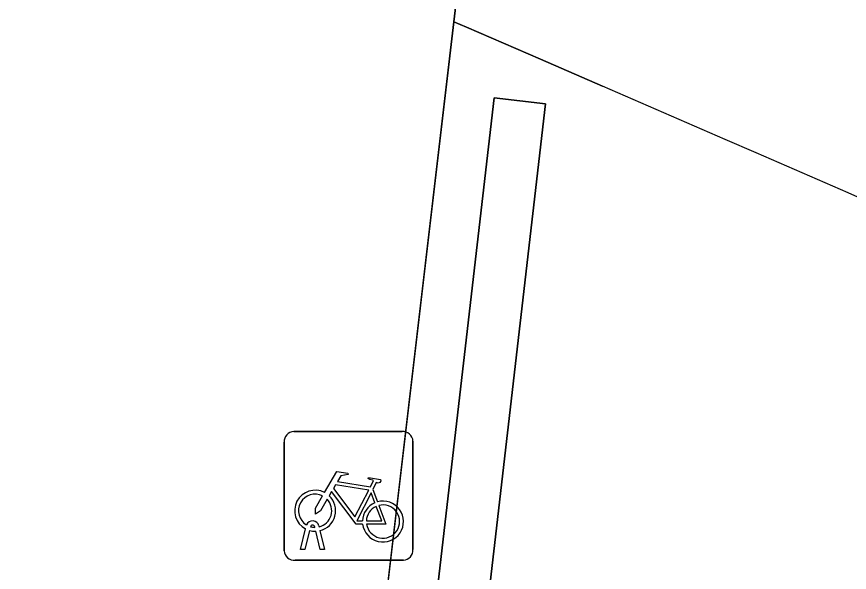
# Model space of a CAD drawing. Extents: x 157445 to 158888, y 383061 to 384688.
# Drawn here: x 157961.66 to 157968.13, y 384385.97 to 384390.28 of the extents above; entities that cross this region are included whole.
import ezdxf

# ---------------------------------------------------------------- set-up
doc = ezdxf.new("R2010")
doc.units = 0
for name, color, linetype in [('IMGEO_Fietsenrek', 7, 'Continuous'), ('IMGEO_Groenvoorziening', 7, 'Continuous'), ('IMGEO_Haag', 7, 'Continuous'), ('IMGEO_Rijbaan_lokaal_gesloten', 7, 'Continuous'), ('IMGEO_Voetpad_halfverhard', 7, 'Continuous')]:
    doc.layers.add(name, color=color, linetype=linetype)

msp = doc.modelspace()

# ---------------------------------------------------------------- linework, layer by layer
at = {"layer": 'IMGEO_Fietsenrek'}
for p, q in [((157963.8149, 384387.0625), (157964.6558, 384387.0625)), ((157964.6558, 384387.0625), (157963.8149, 384387.0625)), ((157963.7405, 384386.1379), (157963.7405, 384386.9788)), ((157963.7405, 384386.9788), (157963.7405, 384386.1379)), ((157964.7395, 384386.9881), (157964.7395, 384386.1472)), ((157964.7395, 384386.1472), (157964.7395, 384386.9881)), ((157964.4272, 384386.6122), (157964.4635, 384386.517)), ((157963.8675, 384386.1473), (157963.9058, 384386.3073)), ((157963.9362, 384386.2951), (157963.9009, 384386.1473)), ((157963.9779, 384386.3189), (157963.9769, 384386.3232)), ((157964.019, 384386.1473), (157963.9851, 384386.289)), ((157964.0086, 384386.3304), (157964.0104, 384386.3225)), ((157964.0174, 384386.2933), (157964.0524, 384386.1473)), ((157963.9009, 384386.1473), (157963.8675, 384386.1473)), ((157964.0524, 384386.1473), (157964.019, 384386.1473)), ((157964.6651, 384386.0635), (157963.8242, 384386.0635)), ((157963.8242, 384386.0635), (157964.6651, 384386.0635))]:
    msp.add_line(p, q, dxfattribs=at)
for points in [[(157964.0531, 384386.5892), (157964.1478, 384386.7527), (157964.234, 384386.7389), (157964.2357, 384386.7302), (157964.1796, 384386.7193), (157964.1534, 384386.674), (157964.4086, 384386.6332)], [(157964.4086, 384386.6332), (157964.4336, 384386.682), (157964.4285, 384386.686), (157964.4053, 384386.6897), (157964.3926, 384386.6972), (157964.3916, 384386.7003), (157964.3938, 384386.7049), (157964.4886, 384386.6898), (157964.4909, 384386.6795), (157964.4815, 384386.6671), (157964.4691, 384386.6607), (157964.4546, 384386.6669), (157964.4272, 384386.6122)], [(157964.3957, 384386.608), (157964.1389, 384386.649), (157964.1222, 384386.6202), (157964.2892, 384386.3999), (157964.3957, 384386.608)], [(157964.0738, 384386.5367), (157964.0222, 384386.4475), (157963.9823, 384386.4215), (157963.9835, 384386.469), (157964.038, 384386.5632)], [(157964.3488, 384386.3445), (157964.2991, 384386.3446), (157964.1084, 384386.5963), (157964.0894, 384386.5635)], [(157964.4437, 384386.51), (157964.4144, 384386.5868), (157964.305, 384386.3687), (157964.3477, 384386.3686)], [(157964.4742, 384386.4888), (157964.5292, 384386.3442), (157964.3791, 384386.3445)], [(157964.3777, 384386.3685), (157964.4976, 384386.3683), (157964.4544, 384386.4819)]]:
    msp.add_lwpolyline(points, dxfattribs=at)
for centre, radius, start, end in [((157963.8182, 384386.9846), 0.0779, 92.4484, 184.28452), ((157963.8182, 384386.9846), 0.0779, 92.4484, 184.28452), ((157964.6616, 384386.9848), 0.0779, 2.4484, 94.28452), ((157964.6616, 384386.9848), 0.0779, 2.4484, 94.28452), ((157963.9801, 384386.4479), 0.159, 62.67661, 242.13685), ((157963.9801, 384386.4479), 0.129, 63.31916, 238.90302), ((157963.9801, 384386.4479), 0.159, 283.5766, 46.60424), ((157963.9801, 384386.4479), 0.129, 283.60429, 43.43025), ((157964.5067, 384386.3639), 0.159, 113.3408, 178.32165), ((157964.5067, 384386.3639), 0.159, 187.0065, 105.77075), ((157964.5067, 384386.3639), 0.129, 188.67146, 104.58832), ((157964.5067, 384386.3639), 0.129, 113.92302, 177.95563), ((157963.9599, 384386.3193), 0.0499, 12.8025, 158.69338), ((157963.9801, 384386.4479), 0.159, 253.99666, 271.78671), ((157963.9599, 384386.3193), 0.0174, 12.8025, 163.45023), ((157963.9801, 384386.4479), 0.129, 253.41502, 269.02044), ((157963.8184, 384386.1412), 0.0779, 182.4484, 274.28452), ((157963.8184, 384386.1412), 0.0779, 182.4484, 274.28452), ((157964.6618, 384386.1414), 0.0779, 272.4484, 4.28452), ((157964.6618, 384386.1414), 0.0779, 272.4484, 4.28452)]:
    msp.add_arc(centre, radius, start, end, dxfattribs=at)
at = {"layer": 'IMGEO_Groenvoorziening'}
msp.add_lwpolyline([(157966.21, 384389.742), (157965.73, 384389.95), (157965.25, 384390.157), (157965.154, 384390.199), (157965.057, 384390.241), (157963.395, 384376.097), (157960.526, 384377.513), (157960.395, 384376.402), (157963.446, 384374.816), (157962.088, 384363.746), (157981.274, 384356.102), (158004.814, 384346.723), (158001.316, 384317.716), (157958.358, 384322.607), (157955.764, 384300.952), (157999.855, 384295.441), (158005.947, 384347.169), (158006.411, 384351.103), (158014.456, 384367.345), (158000, 384374.378)], dxfattribs=at)
for points in [[(157962.788, 384363.814), (157962.39, 384363.86), (157965.237, 384388.51), (157965.369, 384389.65), (157965.767, 384389.604)], [(157965.767, 384389.604), (157965.369, 384389.65), (157965.237, 384388.51), (157962.39, 384363.86), (157962.788, 384363.814)]]:
    msp.add_lwpolyline(points, close=True, dxfattribs=at)
msp.add_arc((157495.031, 383303.2195), 1184.2891, 64.946136, 66.5556533, dxfattribs=at)
at = {"layer": 'IMGEO_Haag'}
msp.add_lwpolyline([(157965.767, 384389.604), (157965.369, 384389.65), (157965.237, 384388.51), (157962.39, 384363.86), (157962.788, 384363.814)], close=True, dxfattribs=at)
at = {"layer": 'IMGEO_Rijbaan_lokaal_gesloten'}
msp.add_lwpolyline([(157961.036, 384408.541), (157959.482, 384395.113), (157959.209, 384392.751), (157958.524, 384386.828), (157958.509, 384386.7), (157957.492, 384377.911), (157960.395, 384376.402), (157960.526, 384377.513), (157963.395, 384376.097), (157965.057, 384390.241), (157965.335, 384392.608), (157965.374, 384392.94), (157964.426, 384393.345)], dxfattribs=at)
at = {"layer": 'IMGEO_Voetpad_halfverhard'}
msp.add_lwpolyline([(157965.335, 384392.608), (157965.057, 384390.241), (157965.154, 384390.199), (157965.25, 384390.157), (157965.73, 384389.95), (157966.21, 384389.742)], dxfattribs=at)
msp.add_arc((157495.031, 383303.2195), 1184.2891, 64.946136, 66.5556533, dxfattribs=at)

doc.saveas('drawing.dxf')
